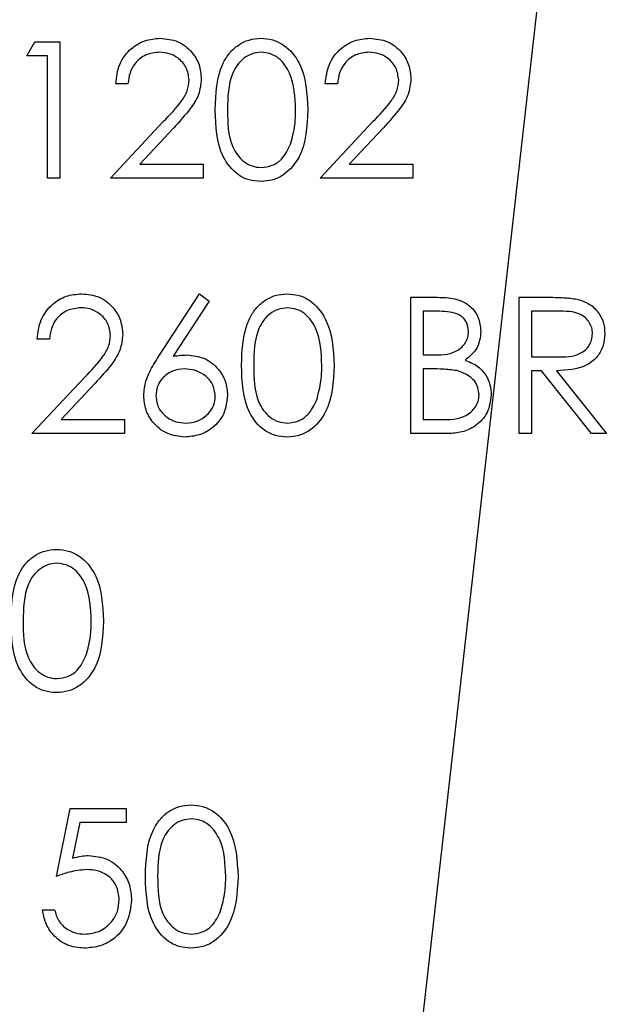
# Model space of a CAD drawing. Header units: inches. Extents: x 1880 to 2363, y -453 to -54.
# Tile 851 of 1056: x 2040.678 to 2041.072, y -73.041 to -72.391. Entities that reach past the tile are written whole.
import ezdxf

# ---------------------------------------------------------------- set-up
doc = ezdxf.new("R2010")
doc.units = ezdxf.units.IN
doc.header["$LTSCALE"] = 0.5
doc.header["$MEASUREMENT"] = 0
doc.layers.add('DSS-M-S', color=53, linetype='Continuous')
doc.layers.add('SID-M-S', color=105, linetype='Continuous')

msp = doc.modelspace()

# ---------------------------------------------------------------- linework, layer by layer
at = {"layer": 'DSS-M-S', "linetype": 'Continuous', "lineweight": 25}
for p, q in [((2040.68308, -72.41445), (2040.68836, -72.40522)), ((2040.68836, -72.40522), (2040.705, -72.40522)), ((2040.705, -72.40522), (2040.705, -72.49522)), ((2040.69692, -72.41445), (2040.68308, -72.41445)), ((2040.69692, -72.49522), (2040.69692, -72.41445)), ((2040.75, -72.43291), (2040.74192, -72.43291)), ((2040.88846, -72.43291), (2040.88038, -72.43291)), ((2040.73846, -72.49522), (2040.77336, -72.45797)), ((2040.87692, -72.49522), (2040.91183, -72.45797)), ((2040.78025, -72.46196), (2040.75773, -72.48599)), ((2040.91871, -72.46196), (2040.8962, -72.48599)), ((2040.75773, -72.48599), (2040.79961, -72.48599)), ((2040.79961, -72.48599), (2040.79961, -72.49522)), ((2040.8962, -72.48599), (2040.93808, -72.48599)), ((2040.93808, -72.48599), (2040.93808, -72.49522)), ((2040.705, -72.49522), (2040.69692, -72.49522)), ((2040.79961, -72.49522), (2040.73846, -72.49522)), ((2040.93808, -72.49522), (2040.87692, -72.49522)), ((2040.77044, -72.61273), (2040.79731, -72.57166)), ((2040.79731, -72.57166), (2040.80353, -72.57655)), ((2040.93692, -72.57397), (2040.95448, -72.57397)), ((2040.93692, -72.66397), (2040.93692, -72.57397)), ((2041.00846, -72.57397), (2041.02647, -72.57397)), ((2041.00846, -72.66397), (2041.00846, -72.57397)), ((2040.80353, -72.57655), (2040.77975, -72.61291)), ((2040.945, -72.5832), (2040.945, -72.61205)), ((2040.95596, -72.5832), (2040.945, -72.5832)), ((2041.01654, -72.5832), (2041.01654, -72.6132)), ((2041.03341, -72.5832), (2041.01654, -72.5832)), ((2040.69808, -72.60166), (2040.69, -72.60166)), ((2040.945, -72.61205), (2040.95043, -72.61205)), ((2041.01654, -72.6132), (2041.03302, -72.61333)), ((2040.95035, -72.62128), (2040.945, -72.62128)), ((2040.945, -72.62128), (2040.945, -72.65474)), ((2040.68654, -72.66397), (2040.72144, -72.62672)), ((2041.01654, -72.62243), (2041.01654, -72.66397)), ((2041.0231, -72.62243), (2041.01654, -72.62243)), ((2041.05617, -72.66397), (2041.0231, -72.62243)), ((2041.03309, -72.62243), (2041.06615, -72.66397)), ((2040.72833, -72.63071), (2040.70581, -72.65474)), ((2040.70581, -72.65474), (2040.74769, -72.65474)), ((2040.74769, -72.65474), (2040.74769, -72.66397)), ((2040.945, -72.65474), (2040.9565, -72.65474)), ((2040.74769, -72.66397), (2040.68654, -72.66397)), ((2040.96126, -72.66397), (2040.93692, -72.66397)), ((2041.01654, -72.66397), (2041.00846, -72.66397)), ((2041.06615, -72.66397), (2041.05617, -72.66397)), ((2040.70269, -72.95647), (2040.71192, -72.91147)), ((2040.71192, -72.91147), (2040.74885, -72.91147)), ((2040.74885, -72.91147), (2040.74885, -72.9207)), ((2040.71823, -72.9207), (2040.71338, -72.94437)), ((2040.74885, -72.9207), (2040.71823, -72.9207)), ((2040.69346, -72.97839), (2040.70154, -72.97839))]:
    msp.add_line(p, q, dxfattribs=at)
for points, knots in [([(2040.74192, -72.43291), (2040.74245, -72.42854), (2040.74349, -72.4198), (2040.75117, -72.4098), (2040.76094, -72.4038), (2040.76783, -72.40321), (2040.77127, -72.40291)], [0, 0, 0, 0, 0.280029, 0.559515, 0.779668, 1, 1, 1, 1]), ([(2040.77127, -72.40291), (2040.77529, -72.40329), (2040.7833, -72.40404), (2040.79221, -72.41137), (2040.79761, -72.42026), (2040.79818, -72.42653), (2040.79846, -72.42967)], [0, 0, 0, 0, 0.27989, 0.559224, 0.779582, 1, 1, 1, 1]), ([(2040.80769, -72.45026), (2040.80804, -72.43951), (2040.80848, -72.42606), (2040.81686, -72.41254), (2040.82271, -72.40717), (2040.82989, -72.40356), (2040.83515, -72.40313), (2040.83778, -72.40291)], [0, 0, 0, 0, 0.498702, 0.624177, 0.749467, 0.874745, 1, 1, 1, 1]), ([(2040.83778, -72.40291), (2040.84043, -72.40313), (2040.84573, -72.40355), (2040.85539, -72.40825), (2040.86755, -72.42326), (2040.86833, -72.43946), (2040.86885, -72.45026)], [0, 0, 0, 0, 0.1256, 0.251197, 0.500581, 1, 1, 1, 1]), ([(2040.88038, -72.43291), (2040.88091, -72.42854), (2040.88196, -72.4198), (2040.88964, -72.4098), (2040.89941, -72.4038), (2040.90629, -72.40321), (2040.90974, -72.40291)], [0, 0, 0, 0, 0.280029, 0.559515, 0.779668, 1, 1, 1, 1]), ([(2040.90974, -72.40291), (2040.91375, -72.40329), (2040.92177, -72.40404), (2040.93068, -72.41137), (2040.93607, -72.42026), (2040.93664, -72.42653), (2040.93692, -72.42967)], [0, 0, 0, 0, 0.27989, 0.559224, 0.779582, 1, 1, 1, 1]), ([(2040.77086, -72.41214), (2040.76778, -72.41246), (2040.76164, -72.41309), (2040.7547, -72.4187), (2040.75096, -72.42574), (2040.75032, -72.43052), (2040.75, -72.43291)], [0, 0, 0, 0, 0.279699, 0.558847, 0.779176, 1, 1, 1, 1]), ([(2040.79038, -72.43039), (2040.79001, -72.42761), (2040.78925, -72.42204), (2040.78375, -72.41614), (2040.77743, -72.41264), (2040.77305, -72.41231), (2040.77086, -72.41214)], [0, 0, 0, 0, 0.279126, 0.558978, 0.77935, 1, 1, 1, 1]), ([(2040.83805, -72.41214), (2040.83599, -72.41235), (2040.83186, -72.41276), (2040.82639, -72.41593), (2040.82202, -72.42035), (2040.81607, -72.43131), (2040.8159, -72.44182), (2040.81577, -72.45022)], [0, 0, 0, 0, 0.125139, 0.250418, 0.375519, 0.500847, 1, 1, 1, 1]), ([(2040.86077, -72.45022), (2040.86044, -72.44187), (2040.85994, -72.42935), (2040.85151, -72.41698), (2040.84423, -72.4128), (2040.84011, -72.41236), (2040.83805, -72.41214)], [0, 0, 0, 0, 0.500072, 0.749021, 0.874598, 1, 1, 1, 1]), ([(2040.90932, -72.41214), (2040.90625, -72.41246), (2040.9001, -72.41309), (2040.89316, -72.4187), (2040.88942, -72.42574), (2040.88878, -72.43052), (2040.88846, -72.43291)], [0, 0, 0, 0, 0.2796987, 0.5588466, 0.7791762, 1, 1, 1, 1]), ([(2040.92885, -72.43039), (2040.92847, -72.42761), (2040.92771, -72.42204), (2040.92222, -72.41614), (2040.91589, -72.41264), (2040.91151, -72.41231), (2040.90932, -72.41214)], [0, 0, 0, 0, 0.279126, 0.558978, 0.77935, 1, 1, 1, 1]), ([(2040.77336, -72.45797), (2040.77768, -72.45353), (2040.78369, -72.44734), (2040.78966, -72.43774), (2040.79014, -72.43284), (2040.79038, -72.43039)], [0, 0, 0, 0, 0.560717, 0.780532, 1, 1, 1, 1]), ([(2040.79846, -72.42967), (2040.7981, -72.43324), (2040.79736, -72.44038), (2040.79017, -72.45118), (2040.78401, -72.45787), (2040.78025, -72.46196)], [0, 0, 0, 0, 0.279288, 0.559154, 1, 1, 1, 1]), ([(2040.91183, -72.45797), (2040.91614, -72.45353), (2040.92216, -72.44734), (2040.92812, -72.43774), (2040.9286, -72.43284), (2040.92885, -72.43039)], [0, 0, 0, 0, 0.560717, 0.780532, 1, 1, 1, 1]), ([(2040.93692, -72.42967), (2040.93656, -72.43324), (2040.93583, -72.44038), (2040.92863, -72.45118), (2040.92248, -72.45787), (2040.91871, -72.46196)], [0, 0, 0, 0, 0.2792879, 0.5591538, 1, 1, 1, 1]), ([(2040.83778, -72.49753), (2040.83516, -72.49732), (2040.8299, -72.49689), (2040.82035, -72.49218), (2040.80852, -72.47705), (2040.80802, -72.46098), (2040.80769, -72.45026)], [0, 0, 0, 0, 0.1255507, 0.25109, 0.5002501, 1, 1, 1, 1]), ([(2040.81577, -72.45022), (2040.81583, -72.45863), (2040.81593, -72.47123), (2040.82458, -72.48352), (2040.83188, -72.48763), (2040.83599, -72.48808), (2040.83805, -72.4883)], [0, 0, 0, 0, 0.500291, 0.749086, 0.874606, 1, 1, 1, 1]), ([(2040.86885, -72.45026), (2040.86834, -72.46106), (2040.86759, -72.47725), (2040.85535, -72.49217), (2040.84572, -72.49689), (2040.84043, -72.49731), (2040.83778, -72.49753)], [0, 0, 0, 0, 0.499407, 0.748743, 0.874372, 1, 1, 1, 1]), ([(2040.85736, -72.47285), (2040.85851, -72.4687), (2040.86056, -72.46129), (2040.8607, -72.4536), (2040.86077, -72.45022)], [0, 0, 0, 0, 0.559599, 1, 1, 1, 1]), ([(2040.83805, -72.4883), (2040.84051, -72.48799), (2040.84543, -72.48737), (2040.85303, -72.48224), (2040.85572, -72.47641), (2040.85736, -72.47285)], [0, 0, 0, 0, 0.280257, 0.560781, 1, 1, 1, 1]), ([(2040.69, -72.60166), (2040.69052, -72.59729), (2040.69157, -72.58855), (2040.69925, -72.57855), (2040.70902, -72.57255), (2040.71591, -72.57196), (2040.71935, -72.57166)], [0, 0, 0, 0, 0.280029, 0.559515, 0.779668, 1, 1, 1, 1]), ([(2040.71935, -72.57166), (2040.72336, -72.57204), (2040.73138, -72.57279), (2040.74029, -72.58012), (2040.74569, -72.58901), (2040.74625, -72.59528), (2040.74654, -72.59842)], [0, 0, 0, 0, 0.27989, 0.559224, 0.779582, 1, 1, 1, 1]), ([(2040.825, -72.61901), (2040.82535, -72.60826), (2040.82578, -72.59481), (2040.83417, -72.58129), (2040.84001, -72.57592), (2040.8472, -72.57231), (2040.85246, -72.57188), (2040.85509, -72.57166)], [0, 0, 0, 0, 0.498702, 0.6241765, 0.7494675, 0.8747453, 1, 1, 1, 1]), ([(2040.85509, -72.57166), (2040.85774, -72.57188), (2040.86304, -72.5723), (2040.87269, -72.577), (2040.88486, -72.59201), (2040.88564, -72.60821), (2040.88615, -72.61901)], [0, 0, 0, 0, 0.1256001, 0.2511969, 0.5005813, 1, 1, 1, 1]), ([(2040.95448, -72.57397), (2040.95834, -72.57405), (2040.96601, -72.57422), (2040.97616, -72.5788), (2040.98206, -72.58722), (2040.98274, -72.59325), (2040.98308, -72.59627)], [0, 0, 0, 0, 0.281317, 0.559922, 0.779935, 1, 1, 1, 1]), ([(2041.02647, -72.57397), (2041.0303, -72.57396), (2041.03712, -72.57394), (2041.04389, -72.57481), (2041.04686, -72.5752)], [0, 0, 0, 0, 0.56024, 1, 1, 1, 1]), ([(2041.04686, -72.5752), (2041.04969, -72.57613), (2041.05533, -72.57801), (2041.06127, -72.58407), (2041.06455, -72.59106), (2041.06485, -72.59571), (2041.065, -72.59804)], [0, 0, 0, 0, 0.279797, 0.5595, 0.779626, 1, 1, 1, 1]), ([(2040.71894, -72.58089), (2040.71586, -72.58121), (2040.70972, -72.58184), (2040.70277, -72.58745), (2040.69903, -72.59449), (2040.6984, -72.59927), (2040.69808, -72.60166)], [0, 0, 0, 0, 0.279699, 0.558847, 0.779176, 1, 1, 1, 1]), ([(2040.73846, -72.59914), (2040.73808, -72.59636), (2040.73733, -72.59079), (2040.73183, -72.58489), (2040.7255, -72.58139), (2040.72113, -72.58106), (2040.71894, -72.58089)], [0, 0, 0, 0, 0.279126, 0.558978, 0.77935, 1, 1, 1, 1]), ([(2040.85536, -72.58089), (2040.8533, -72.5811), (2040.84917, -72.58151), (2040.8437, -72.58468), (2040.83933, -72.5891), (2040.83337, -72.60006), (2040.83321, -72.61057), (2040.83308, -72.61897)], [0, 0, 0, 0, 0.125139, 0.250418, 0.375519, 0.500847, 1, 1, 1, 1]), ([(2040.87808, -72.61897), (2040.87774, -72.61062), (2040.87724, -72.5981), (2040.86882, -72.58573), (2040.86154, -72.58155), (2040.85742, -72.58111), (2040.85536, -72.58089)], [0, 0, 0, 0, 0.500072, 0.749021, 0.874598, 1, 1, 1, 1]), ([(2040.975, -72.59644), (2040.97474, -72.59422), (2040.97434, -72.59089), (2040.9715, -72.58745), (2040.96612, -72.58361), (2040.96047, -72.58338), (2040.95596, -72.5832)], [0, 0, 0, 0, 0.249284, 0.374925, 0.500645, 1, 1, 1, 1]), ([(2041.05692, -72.59802), (2041.05683, -72.5967), (2041.05663, -72.59407), (2041.05484, -72.59047), (2041.05231, -72.58743), (2041.04563, -72.58303), (2041.03884, -72.58312), (2041.03341, -72.5832)], [0, 0, 0, 0, 0.125307, 0.250617, 0.375954, 0.501281, 1, 1, 1, 1]), ([(2040.72144, -72.62672), (2040.72576, -72.62228), (2040.73177, -72.61609), (2040.73773, -72.60649), (2040.73822, -72.60159), (2040.73846, -72.59914)], [0, 0, 0, 0, 0.560717, 0.780532, 1, 1, 1, 1]), ([(2040.74654, -72.59842), (2040.74617, -72.60199), (2040.74544, -72.60913), (2040.73824, -72.61993), (2040.73209, -72.62662), (2040.72833, -72.63071)], [0, 0, 0, 0, 0.2792879, 0.5591538, 1, 1, 1, 1]), ([(2040.95043, -72.61205), (2040.95608, -72.61203), (2040.96315, -72.61202), (2040.97012, -72.60746), (2040.97283, -72.60432), (2040.97467, -72.60056), (2040.97489, -72.59781), (2040.975, -72.59644)], [0, 0, 0, 0, 0.4986071, 0.6240085, 0.7494012, 0.8747358, 1, 1, 1, 1]), ([(2040.98308, -72.59627), (2040.98292, -72.5984), (2040.98262, -72.60264), (2040.97965, -72.60986), (2040.97532, -72.61331), (2040.97267, -72.61542)], [0, 0, 0, 0, 0.280867, 0.561527, 1, 1, 1, 1]), ([(2041.03302, -72.61333), (2041.03854, -72.61331), (2041.04546, -72.61329), (2041.05229, -72.6089), (2041.05586, -72.60476), (2041.0565, -72.60071), (2041.05692, -72.59802)], [0, 0, 0, 0, 0.4998271, 0.6254978, 0.7512079, 1, 1, 1, 1]), ([(2041.065, -72.59804), (2041.06476, -72.60089), (2041.06429, -72.60658), (2041.05984, -72.61414), (2041.0497, -72.6217), (2041.03994, -72.62213), (2041.03309, -72.62243)], [0, 0, 0, 0, 0.18712, 0.373979, 0.560911, 1, 1, 1, 1]), ([(2040.76038, -72.63888), (2040.7607, -72.63566), (2040.76123, -72.63035), (2040.76408, -72.62349), (2040.76705, -72.61799), (2040.76931, -72.61449), (2040.77044, -72.61273)], [0, 0, 0, 0, 0.339374, 0.559486, 0.779731, 1, 1, 1, 1]), ([(2040.77975, -72.61291), (2040.78148, -72.61264), (2040.78457, -72.61216), (2040.78769, -72.61208), (2040.78907, -72.61205)], [0, 0, 0, 0, 0.5599103, 1, 1, 1, 1]), ([(2040.78907, -72.61205), (2040.79301, -72.6125), (2040.8009, -72.6134), (2040.80967, -72.62062), (2040.81499, -72.62942), (2040.81551, -72.63561), (2040.81577, -72.63871)], [0, 0, 0, 0, 0.279638, 0.559326, 0.779527, 1, 1, 1, 1]), ([(2040.97267, -72.61542), (2040.97537, -72.61651), (2040.98075, -72.6187), (2040.98643, -72.62473), (2040.9895, -72.6316), (2040.98983, -72.63615), (2040.99, -72.63842)], [0, 0, 0, 0, 0.280382, 0.559606, 0.779765, 1, 1, 1, 1]), ([(2040.78737, -72.62128), (2040.78463, -72.62151), (2040.77915, -72.62198), (2040.77287, -72.62672), (2040.76905, -72.63276), (2040.76866, -72.63705), (2040.76846, -72.6392)], [0, 0, 0, 0, 0.280127, 0.559515, 0.779719, 1, 1, 1, 1]), ([(2040.80769, -72.6392), (2040.80728, -72.63638), (2040.80644, -72.63073), (2040.80054, -72.62504), (2040.79403, -72.62175), (2040.78959, -72.62144), (2040.78737, -72.62128)], [0, 0, 0, 0, 0.278754, 0.558605, 0.779147, 1, 1, 1, 1]), ([(2040.85509, -72.66628), (2040.85246, -72.66607), (2040.84721, -72.66564), (2040.83765, -72.66093), (2040.82583, -72.6458), (2040.82533, -72.62973), (2040.825, -72.61901)], [0, 0, 0, 0, 0.125551, 0.25109, 0.50025, 1, 1, 1, 1]), ([(2040.83308, -72.61897), (2040.83314, -72.62738), (2040.83324, -72.63998), (2040.84188, -72.65227), (2040.84918, -72.65638), (2040.8533, -72.65683), (2040.85536, -72.65705)], [0, 0, 0, 0, 0.500291, 0.749086, 0.874606, 1, 1, 1, 1]), ([(2040.88615, -72.61901), (2040.88565, -72.62981), (2040.8849, -72.646), (2040.87266, -72.66092), (2040.86303, -72.66564), (2040.85774, -72.66606), (2040.85509, -72.66628)], [0, 0, 0, 0, 0.499407, 0.748743, 0.874372, 1, 1, 1, 1]), ([(2040.87467, -72.6416), (2040.87582, -72.63745), (2040.87786, -72.63004), (2040.87801, -72.62235), (2040.87808, -72.61897)], [0, 0, 0, 0, 0.559599, 1, 1, 1, 1]), ([(2040.96719, -72.62234), (2040.96406, -72.62196), (2040.95847, -72.62126), (2040.95283, -72.62127), (2040.95035, -72.62128)], [0, 0, 0, 0, 0.559734, 1, 1, 1, 1]), ([(2040.98192, -72.63842), (2040.98165, -72.63622), (2040.98111, -72.6318), (2040.97591, -72.62538), (2040.9705, -72.62349), (2040.96719, -72.62234)], [0, 0, 0, 0, 0.279944, 0.560429, 1, 1, 1, 1]), ([(2040.78764, -72.66628), (2040.78362, -72.6658), (2040.77557, -72.66483), (2040.76648, -72.65752), (2040.76132, -72.64835), (2040.7607, -72.64203), (2040.76038, -72.63888)], [0, 0, 0, 0, 0.27967, 0.559085, 0.779558, 1, 1, 1, 1]), ([(2040.76846, -72.6392), (2040.76885, -72.64196), (2040.76962, -72.6475), (2040.77524, -72.65321), (2040.78156, -72.65655), (2040.7859, -72.65688), (2040.78808, -72.65705)], [0, 0, 0, 0, 0.279059, 0.55882, 0.779303, 1, 1, 1, 1]), ([(2040.81577, -72.63871), (2040.8153, -72.64283), (2040.81437, -72.65107), (2040.80669, -72.66019), (2040.79732, -72.66537), (2040.79087, -72.66598), (2040.78764, -72.66628)], [0, 0, 0, 0, 0.279631, 0.55896, 0.779478, 1, 1, 1, 1]), ([(2040.78808, -72.65705), (2040.79084, -72.65677), (2040.79637, -72.65622), (2040.80278, -72.65161), (2040.80701, -72.64572), (2040.80746, -72.64137), (2040.80769, -72.6392)], [0, 0, 0, 0, 0.280018, 0.5598526, 0.7799871, 1, 1, 1, 1]), ([(2040.9565, -72.65474), (2040.96238, -72.65473), (2040.9712, -72.65472), (2040.97896, -72.64782), (2040.98155, -72.64269), (2040.9818, -72.63985), (2040.98192, -72.63842)], [0, 0, 0, 0, 0.49936, 0.748736, 0.874399, 1, 1, 1, 1]), ([(2040.99, -72.63842), (2040.98947, -72.64246), (2040.9884, -72.65053), (2040.9803, -72.65909), (2040.97077, -72.66343), (2040.96443, -72.66379), (2040.96126, -72.66397)], [0, 0, 0, 0, 0.279141, 0.558654, 0.779059, 1, 1, 1, 1]), ([(2040.85536, -72.65705), (2040.85782, -72.65674), (2040.86274, -72.65612), (2040.87033, -72.65099), (2040.87303, -72.64516), (2040.87467, -72.6416)], [0, 0, 0, 0, 0.280257, 0.560781, 1, 1, 1, 1]), ([(2040.67269, -72.78776), (2040.67304, -72.77701), (2040.67348, -72.76356), (2040.68186, -72.75004), (2040.68771, -72.74467), (2040.69489, -72.74106), (2040.70015, -72.74063), (2040.70278, -72.74041)], [0, 0, 0, 0, 0.498702, 0.624177, 0.749467, 0.874745, 1, 1, 1, 1]), ([(2040.70278, -72.74041), (2040.70543, -72.74063), (2040.71073, -72.74105), (2040.72039, -72.74575), (2040.73255, -72.76076), (2040.73333, -72.77696), (2040.73385, -72.78776)], [0, 0, 0, 0, 0.1256001, 0.2511969, 0.5005813, 1, 1, 1, 1]), ([(2040.70305, -72.74964), (2040.70099, -72.74985), (2040.69686, -72.75026), (2040.69139, -72.75343), (2040.68702, -72.75785), (2040.68107, -72.76881), (2040.6809, -72.77932), (2040.68077, -72.78772)], [0, 0, 0, 0, 0.125139, 0.250418, 0.375519, 0.500847, 1, 1, 1, 1]), ([(2040.72577, -72.78772), (2040.72544, -72.77937), (2040.72494, -72.76685), (2040.71651, -72.75448), (2040.70923, -72.7503), (2040.70511, -72.74986), (2040.70305, -72.74964)], [0, 0, 0, 0, 0.500072, 0.749021, 0.874598, 1, 1, 1, 1]), ([(2040.70278, -72.83503), (2040.70016, -72.83482), (2040.6949, -72.83439), (2040.68535, -72.82968), (2040.67352, -72.81455), (2040.67302, -72.79848), (2040.67269, -72.78776)], [0, 0, 0, 0, 0.125551, 0.25109, 0.50025, 1, 1, 1, 1]), ([(2040.68077, -72.78772), (2040.68083, -72.79613), (2040.68093, -72.80873), (2040.68958, -72.82102), (2040.69688, -72.82513), (2040.70099, -72.82558), (2040.70305, -72.8258)], [0, 0, 0, 0, 0.500291, 0.749086, 0.874606, 1, 1, 1, 1]), ([(2040.73385, -72.78776), (2040.73334, -72.79856), (2040.73259, -72.81475), (2040.72035, -72.82967), (2040.71072, -72.83439), (2040.70543, -72.83481), (2040.70278, -72.83503)], [0, 0, 0, 0, 0.499407, 0.748743, 0.874372, 1, 1, 1, 1]), ([(2040.72236, -72.81035), (2040.72351, -72.8062), (2040.72556, -72.79879), (2040.7257, -72.7911), (2040.72577, -72.78772)], [0, 0, 0, 0, 0.559599, 1, 1, 1, 1]), ([(2040.70305, -72.8258), (2040.70551, -72.82549), (2040.71043, -72.82487), (2040.71803, -72.81974), (2040.72072, -72.81391), (2040.72236, -72.81035)], [0, 0, 0, 0, 0.280257, 0.560781, 1, 1, 1, 1]), ([(2040.76154, -72.95651), (2040.76189, -72.94576), (2040.76232, -72.93231), (2040.77071, -72.91879), (2040.77655, -72.91342), (2040.78374, -72.90981), (2040.789, -72.90938), (2040.79163, -72.90916)], [0, 0, 0, 0, 0.498702, 0.624177, 0.749467, 0.874745, 1, 1, 1, 1]), ([(2040.79163, -72.90916), (2040.79428, -72.90938), (2040.79958, -72.9098), (2040.80923, -72.9145), (2040.8214, -72.92951), (2040.82217, -72.94571), (2040.82269, -72.95651)], [0, 0, 0, 0, 0.1256, 0.251197, 0.500581, 1, 1, 1, 1]), ([(2040.7919, -72.91839), (2040.78984, -72.9186), (2040.78571, -72.91901), (2040.78023, -72.92218), (2040.77587, -72.9266), (2040.76991, -72.93756), (2040.76975, -72.94807), (2040.76961, -72.95647)], [0, 0, 0, 0, 0.125139, 0.250418, 0.375519, 0.500847, 1, 1, 1, 1]), ([(2040.81461, -72.95647), (2040.81428, -72.94812), (2040.81378, -72.9356), (2040.80536, -72.92323), (2040.79808, -72.91905), (2040.79396, -72.91861), (2040.7919, -72.91839)], [0, 0, 0, 0, 0.500072, 0.749021, 0.874598, 1, 1, 1, 1]), ([(2040.71338, -72.94437), (2040.71533, -72.94384), (2040.7188, -72.94288), (2040.7224, -72.9427), (2040.72398, -72.94263)], [0, 0, 0, 0, 0.560064, 1, 1, 1, 1]), ([(2040.72398, -72.94263), (2040.72829, -72.94308), (2040.73689, -72.94399), (2040.74635, -72.9521), (2040.75162, -72.96195), (2040.75208, -72.96869), (2040.75231, -72.97207)], [0, 0, 0, 0, 0.279688, 0.559025, 0.779292, 1, 1, 1, 1]), ([(2040.72252, -72.95186), (2040.71871, -72.95225), (2040.7119, -72.95296), (2040.70551, -72.9554), (2040.70269, -72.95647)], [0, 0, 0, 0, 0.559416, 1, 1, 1, 1]), ([(2040.74423, -72.97172), (2040.7439, -72.96861), (2040.74323, -72.96239), (2040.73717, -72.95563), (2040.72983, -72.95228), (2040.72496, -72.952), (2040.72252, -72.95186)], [0, 0, 0, 0, 0.279539, 0.558617, 0.779047, 1, 1, 1, 1]), ([(2040.79163, -73.00378), (2040.789, -73.00357), (2040.78375, -73.00314), (2040.77419, -72.99843), (2040.76237, -72.9833), (2040.76187, -72.96723), (2040.76154, -72.95651)], [0, 0, 0, 0, 0.125551, 0.25109, 0.50025, 1, 1, 1, 1]), ([(2040.76961, -72.95647), (2040.76968, -72.96488), (2040.76978, -72.97748), (2040.77842, -72.98977), (2040.78572, -72.99388), (2040.78984, -72.99433), (2040.7919, -72.99455)], [0, 0, 0, 0, 0.500291, 0.749086, 0.874606, 1, 1, 1, 1]), ([(2040.82269, -72.95651), (2040.82219, -72.96731), (2040.82144, -72.9835), (2040.8092, -72.99842), (2040.79957, -73.00314), (2040.79428, -73.00356), (2040.79163, -73.00378)], [0, 0, 0, 0, 0.499407, 0.748743, 0.874372, 1, 1, 1, 1]), ([(2040.81121, -72.9791), (2040.81235, -72.97495), (2040.8144, -72.96754), (2040.81455, -72.95985), (2040.81461, -72.95647)], [0, 0, 0, 0, 0.559599, 1, 1, 1, 1]), ([(2040.75231, -72.97207), (2040.75178, -72.97674), (2040.75073, -72.98607), (2040.74264, -72.99692), (2040.73195, -73.00294), (2040.7246, -73.0035), (2040.72092, -73.00378)], [0, 0, 0, 0, 0.2798641, 0.559271, 0.7794235, 1, 1, 1, 1]), ([(2040.72139, -72.99455), (2040.72476, -72.99415), (2040.7315, -72.99336), (2040.73902, -72.98721), (2040.74359, -72.97968), (2040.74402, -72.97438), (2040.74423, -72.97172)], [0, 0, 0, 0, 0.279617, 0.559357, 0.779559, 1, 1, 1, 1]), ([(2040.72092, -73.00378), (2040.71706, -73.00338), (2040.70935, -73.0026), (2040.70063, -72.99571), (2040.69523, -72.98731), (2040.69405, -72.98137), (2040.69346, -72.97839)], [0, 0, 0, 0, 0.279625, 0.559019, 0.77938, 1, 1, 1, 1]), ([(2040.70154, -72.97839), (2040.70223, -72.98094), (2040.70362, -72.98601), (2040.70912, -72.99116), (2040.71525, -72.99402), (2040.71934, -72.99437), (2040.72139, -72.99455)], [0, 0, 0, 0, 0.28005, 0.559166, 0.779583, 1, 1, 1, 1]), ([(2040.7919, -72.99455), (2040.79436, -72.99424), (2040.79928, -72.99362), (2040.80687, -72.98849), (2040.80956, -72.98266), (2040.81121, -72.9791)], [0, 0, 0, 0, 0.2802572, 0.5607811, 1, 1, 1, 1])]:
    msp.add_open_spline(points, degree=3, knots=knots, dxfattribs=at)
at = {"layer": 'SID-M-S'}
msp.add_line((2041.57396, -67.50107), (2040.70372, -75.17431), dxfattribs=at)

doc.saveas('drawing.dxf')
